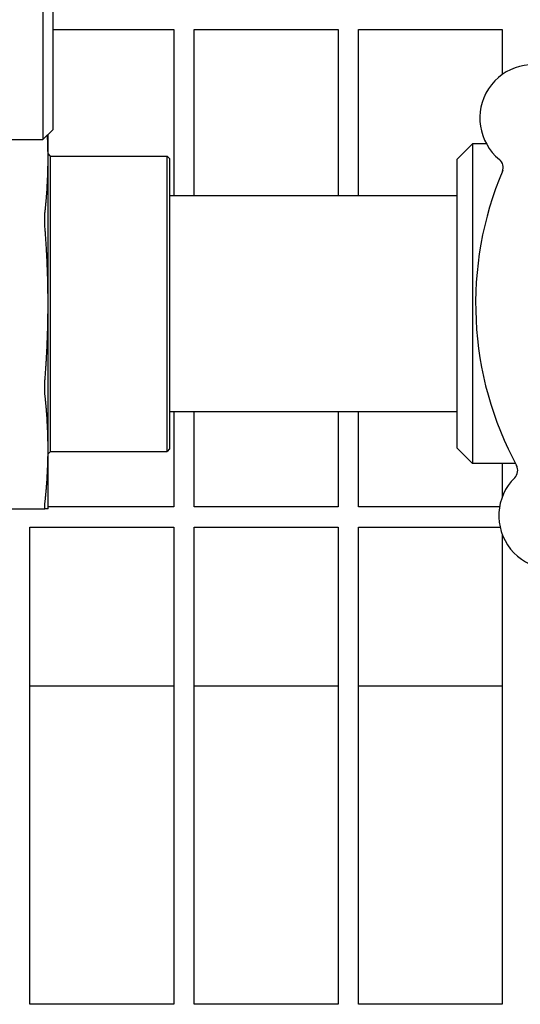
# Model space of a CAD drawing. Header units: inches. Extents: x 24 to 1128, y -69 to 748.
# Tile 623 of 656: x 737.11 to 740.16, y 603.4 to 609.4. Entities that reach past the tile are written whole.
import ezdxf

# ---------------------------------------------------------------- set-up
doc = ezdxf.new("R2010")
doc.units = ezdxf.units.IN
doc.header["$LTSCALE"] = 32
doc.header["$MEASUREMENT"] = 0
doc.layers.add('Visible (ANSI)', color=7, linetype='Continuous', lineweight=30)

msp = doc.modelspace()

# ---------------------------------------------------------------- linework, layer by layer
at = {"layer": 'Visible (ANSI)'}
for p, q in [((737.25198, 628.66844), (737.25198, 608.66853)), ((737.31448, 608.73103), (737.31448, 628.60594)), ((737.31448, 609.33853), (738.04813, 609.33853)), ((738.04813, 609.33853), (738.04813, 608.32603)), ((738.17313, 608.32603), (738.17313, 609.33853)), ((738.17313, 609.33853), (739.04813, 609.33853)), ((739.04813, 609.33853), (739.04813, 608.32603)), ((739.17313, 608.32603), (739.17313, 609.33853)), ((739.17313, 609.33853), (740.04813, 609.33853)), ((740.04813, 609.33853), (740.04813, 609.06484)), ((737.31448, 608.73103), (737.25198, 608.66853)), ((737.28317, 608.55241), (737.28317, 608.69972)), ((734.31032, 608.66853), (737.25198, 608.66853)), ((739.77317, 608.54853), (739.86692, 608.64228)), ((739.86692, 608.64228), (739.86692, 606.69478)), ((739.95162, 608.64228), (739.86692, 608.64228)), ((737.29817, 608.56853), (737.28317, 608.58353)), ((737.28317, 607.66853), (737.28317, 608.55241)), ((737.29817, 606.76853), (737.29817, 608.56853)), ((737.29817, 608.56853), (738.00755, 608.56853)), ((738.00755, 606.76853), (738.00755, 608.56853)), ((738.02317, 608.5529), (738.00755, 608.56853)), ((738.02317, 608.5529), (738.02317, 606.78415)), ((739.77317, 606.78853), (739.77317, 608.54853)), ((739.77317, 608.32603), (738.02317, 608.32603)), ((737.28317, 606.78465), (737.28317, 607.66853)), ((739.77317, 607.01103), (738.02317, 607.01103)), ((738.04813, 607.01103), (738.04813, 606.43228)), ((738.17313, 606.43228), (738.17313, 607.01103)), ((739.04813, 607.01103), (739.04813, 606.43228)), ((739.17313, 606.43228), (739.17313, 607.01103)), ((737.28317, 606.41853), (737.28317, 606.78465)), ((737.29817, 606.76853), (737.28317, 606.75353)), ((737.29817, 606.76853), (738.00755, 606.76853)), ((738.02317, 606.78415), (738.00755, 606.76853)), ((739.77317, 606.78853), (739.86692, 606.69478)), ((740.12834, 606.69478), (739.86692, 606.69478)), ((740.04813, 606.69478), (740.04813, 606.49314)), ((736.3268, 606.41853), (737.26454, 606.41853)), ((738.04813, 606.43228), (737.28317, 606.43228)), ((739.04813, 606.43228), (738.17313, 606.43228)), ((740.03157, 606.43228), (739.17313, 606.43228)), ((737.17313, 603.40103), (737.17313, 606.30728)), ((737.17313, 606.30728), (738.04813, 606.30728)), ((738.04813, 606.30728), (738.04813, 603.40103)), ((738.17313, 603.40103), (738.17313, 606.30728)), ((738.17313, 606.30728), (739.04813, 606.30728)), ((739.04813, 606.30728), (739.04813, 603.40103)), ((739.17313, 603.40103), (739.17313, 606.30728)), ((739.17313, 606.30728), (740.03472, 606.30728)), ((740.04813, 606.26244), (740.04813, 603.40103)), ((738.04813, 605.33853), (737.17313, 605.33853)), ((739.04813, 605.33853), (738.17313, 605.33853)), ((740.04813, 605.33853), (739.17313, 605.33853)), ((738.04813, 603.40103), (737.17313, 603.40103)), ((739.04813, 603.40103), (738.17313, 603.40103)), ((740.04813, 603.40103), (739.17313, 603.40103))]:
    msp.add_line(p, q, dxfattribs=at)
for centre, radius, start, end in [((740.23599, 608.79963), 0.325, 62.661127, 230.822474), ((739.9912, 608.49924), 0.0625, 337.130197, 50.822474), ((741.96067, 607.66853), 2.075, 156.999652, 208.483949), ((740.0796, 606.65341), 0.0625, 314.661127, 28.353404), ((740.35197, 606.37779), 0.325, 134.661127, 302.822474)]:
    msp.add_arc(centre, radius, start, end, dxfattribs=at)
for points, weights in [([(737.28317, 608.55241), (737.28317, 608.62378), (737.27953, 608.69608)], [1, 1.02395026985, 1.04163890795]), ([(737.26454, 608.22291), (737.28317, 608.39302), (737.28317, 608.55241)], [1.07707509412, 1.05512060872, 1]), ([(737.28317, 607.66853), (737.28317, 607.89395), (737.26454, 608.13452)], [1, 1.05512060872, 1.07707509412]), ([(737.26454, 607.20254), (737.28317, 607.44311), (737.28317, 607.66853)], [1.07707509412, 1.05512060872, 1]), ([(737.28317, 606.78465), (737.28317, 606.94404), (737.26454, 607.11415)], [1, 1.05512060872, 1.07707509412]), ([(737.26454, 606.45514), (737.28317, 606.62525), (737.28317, 606.78465)], [1.07707509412, 1.05512060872, 1]), ([(737.28317, 606.41853), (737.28317, 606.41853), (737.26454, 606.41853)], [1, 1.05512060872, 1.07707509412])]:
    msp.add_rational_spline(points, weights, degree=2, dxfattribs=at)
for points, knots in [([(737.26454, 608.13452), (737.26325, 608.15114), (737.26262, 608.16776), (737.26262, 608.19695), (737.26325, 608.21116), (737.26454, 608.22291)], [1.29972856, 1.29972856, 1.29972856, 1.29972856, 1.42007803, 1.42007803, 1.54042751, 1.54042751, 1.54042751, 1.54042751]), ([(737.26454, 607.11415), (737.26325, 607.1259), (737.26262, 607.14011), (737.26262, 607.1693), (737.26325, 607.18592), (737.26454, 607.20254)], [0.39703999, 0.39703999, 0.39703999, 0.39703999, 0.51738947, 0.51738947, 0.63773894, 0.63773894, 0.63773894, 0.63773894]), ([(737.26454, 606.41853), (737.26325, 606.41853), (737.26262, 606.422), (737.26262, 606.43409), (737.26325, 606.44339), (737.26454, 606.45514)], [1.29972856, 1.29972856, 1.29972856, 1.29972856, 1.42007803, 1.42007803, 1.54042751, 1.54042751, 1.54042751, 1.54042751])]:
    msp.add_open_spline(points, degree=3, knots=knots, dxfattribs=at)

doc.saveas('drawing.dxf')
